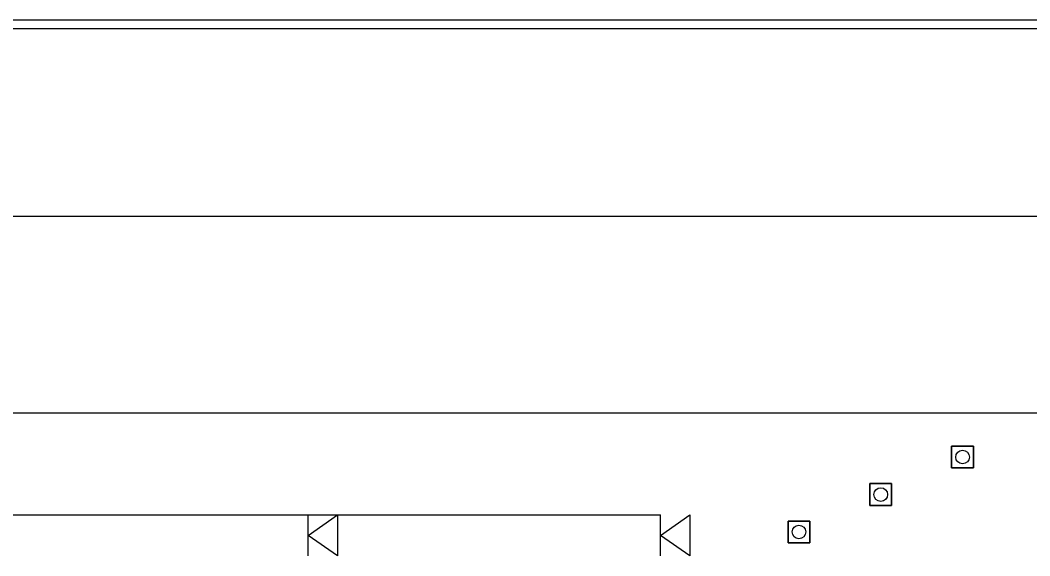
# Model space of a CAD drawing. Extents: x 99999.1 to 100096.1, y 99995 to 100010.7.
# Drawn here: x 100044.344 to 100046.813, y 100005.036 to 100006.346 of the extents above; entities that cross this region are included whole.
import ezdxf

# ---------------------------------------------------------------- set-up
doc = ezdxf.new("R2010")
doc.units = 0
for name, color, linetype in [('RD_MK_LineEdgeWhite', 7, 'Continuous'), ('RD_MK_LineLane', 7, 'Continuous'), ('RD_MK_LineTwoWayLtTurn', 7, 'Continuous'), ('TR_WZ_PortableSignMountBlk-Org', 7, 'Continuous'), ('TR_WZ_PortableSignMountBlk-Wht', 7, 'Continuous'), ('TR_WZ_TrafficCone', 7, 'Continuous'), ('TR_WZ_WorkZoneDetails', 7, 'Continuous')]:
    doc.layers.add(name, color=color, linetype=linetype)

msp = doc.modelspace()

# ---------------------------------------------------------------- linework, layer by layer
at = {"layer": 'RD_MK_LineEdgeWhite'}
msp.add_line((100040.8283, 100005.3857), (100054.8933, 100005.3857), dxfattribs=at)
at = {"layer": 'RD_MK_LineLane'}
msp.add_lwpolyline([(100054.8933, 100005.8657), (100040.8283, 100005.8657)], dxfattribs=at)
at = {"layer": 'RD_MK_LineTwoWayLtTurn'}
msp.add_line((100040.8283, 100006.3257), (100054.8933, 100006.3257), dxfattribs=at)
msp.add_lwpolyline([(100054.8933, 100006.3457), (100040.8283, 100006.3457)], dxfattribs=at)
at = {"layer": 'TR_WZ_PortableSignMountBlk-Org'}
msp.add_line((100045.0486, 100005.0358), (100045.0486, 100005.1358), dxfattribs=at)
msp.add_lwpolyline([(100045.0486, 100005.0857), (100045.1204, 100005.1358), (100045.1204, 100005.0358)], close=True, dxfattribs=at)
at = {"layer": 'TR_WZ_PortableSignMountBlk-Wht'}
msp.add_line((100045.9101, 100005.0358), (100045.9101, 100005.1358), dxfattribs=at)
msp.add_lwpolyline([(100045.9101, 100005.0857), (100045.9819, 100005.1358), (100045.9819, 100005.0358)], close=True, dxfattribs=at)
at = {"layer": 'TR_WZ_TrafficCone'}
for points in [[(100046.622, 100005.3041), (100046.6753, 100005.3041), (100046.6753, 100005.2507), (100046.622, 100005.2507), (100046.622, 100005.3041)], [(100046.622, 100005.2507), (100046.6753, 100005.2507), (100046.6753, 100005.3041), (100046.622, 100005.3041), (100046.622, 100005.2507)], [(100046.422, 100005.2124), (100046.4753, 100005.2124), (100046.4753, 100005.1591), (100046.422, 100005.1591), (100046.422, 100005.2124)], [(100046.422, 100005.1591), (100046.4753, 100005.1591), (100046.4753, 100005.2124), (100046.422, 100005.2124), (100046.422, 100005.1591)], [(100046.222, 100005.1207), (100046.2753, 100005.1207), (100046.2753, 100005.0674), (100046.222, 100005.0674), (100046.222, 100005.1207)], [(100046.222, 100005.0674), (100046.2753, 100005.0674), (100046.2753, 100005.1207), (100046.222, 100005.1207), (100046.222, 100005.0674)]]:
    msp.add_lwpolyline(points, dxfattribs=at)
for centre in [(100046.6487, 100005.2774), (100046.4487, 100005.1857), (100046.2487, 100005.0941)]:
    msp.add_circle(centre, 0.0167, dxfattribs=at)
at = {"layer": 'TR_WZ_WorkZoneDetails'}
msp.add_line((100042.4486, 100005.1358), (100045.9101, 100005.1358), dxfattribs=at)

doc.saveas('drawing.dxf')
